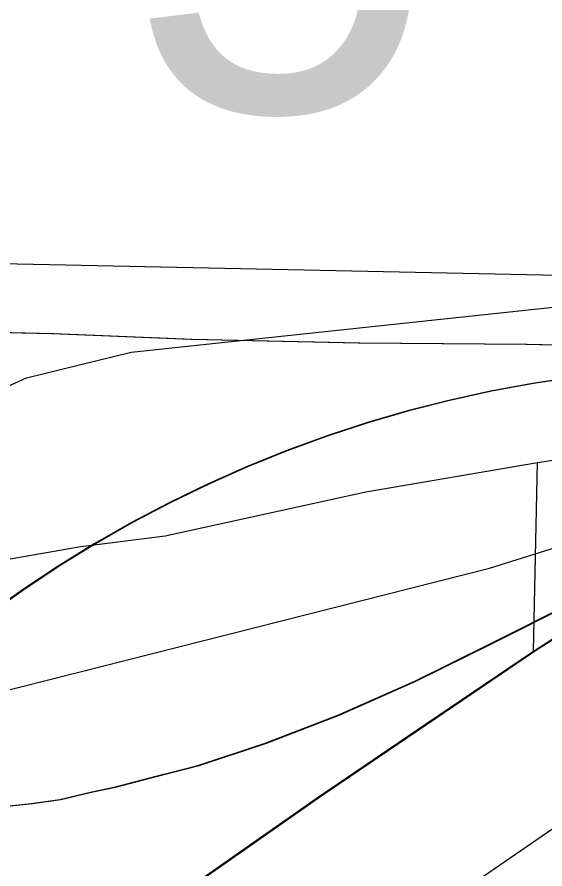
# Model space of a CAD drawing. Extents: x -132.8 to -73.3, y -60 to -26.
# Drawn here: x -108.0313 to -107.8652, y -33.4185 to -33.1502 of the extents above; entities that cross this region are included whole.
import ezdxf

# ---------------------------------------------------------------- set-up
doc = ezdxf.new("R2010")
doc.units = 0
for name, color, linetype in [('tdCoDivCarto', 7, 'Continuous'), ('tdCoInt', 7, 'Continuous'), ('tdCoIntCL', 7, 'Continuous'), ('tdCoIntRamp', 7, 'Continuous'), ('tdCoIntRte', 7, 'Continuous'), ('tdCoPrimary', 7, 'Continuous'), ('tdCoSectNmbr', 7, 'Continuous')]:
    doc.layers.add(name, color=color, linetype=linetype)

msp = doc.modelspace()

# ---------------------------------------------------------------- linework, layer by layer
at = {"layer": 'tdCoDivCarto'}
for p, q in [((-108.01992, -33.24991), (-108.07239, -33.24876)), ((-107.97618, -33.25175), (-108.01992, -33.24991)), ((-107.92348, -33.25291), (-107.97618, -33.25175)), ((-107.87077, -33.25337), (-107.92348, -33.25291)), ((-107.78722, -33.25521), (-107.87077, -33.25337)), ((-107.85548, -33.26356), (-107.86876, -33.26557)), ((-107.86876, -33.26557), (-107.88196, -33.26802)), ((-107.88196, -33.26802), (-107.89507, -33.27091)), ((-107.89507, -33.27091), (-107.90807, -33.27424)), ((-107.90807, -33.27424), (-107.92096, -33.27801)), ((-107.92096, -33.27801), (-107.93371, -33.2822)), ((-107.93371, -33.2822), (-107.94632, -33.28682)), ((-107.94632, -33.28682), (-107.95876, -33.29186)), ((-107.95876, -33.29186), (-107.97103, -33.29732)), ((-107.97103, -33.29732), (-107.98311, -33.30318)), ((-107.98311, -33.30318), (-107.99498, -33.30944)), ((-107.99498, -33.30944), (-108.00664, -33.3161)), ((-108.00664, -33.3161), (-108.01807, -33.32314)), ((-108.01807, -33.32314), (-108.02926, -33.33056)), ((-108.02926, -33.33056), (-108.04019, -33.33835)), ((-107.86842, -33.34995), (-107.83932, -33.33121)), ((-107.88204, -33.34761), (-107.86283, -33.33793)), ((-107.90579, -33.35939), (-107.88204, -33.34761)), ((-107.90249, -33.37304), (-107.86842, -33.34995)), ((-107.92998, -33.37009), (-107.90579, -33.35939)), ((-107.95288, -33.37886), (-107.92998, -33.37009)), ((-107.93574, -33.39557), (-107.90249, -33.37304)), ((-107.97407, -33.38593), (-107.95288, -33.37886)), ((-107.98477, -33.38871), (-107.97407, -33.38593)), ((-108.0004, -33.39278), (-107.98477, -33.38871)), ((-108.00746, -33.39427), (-108.0004, -33.39278)), ((-108.01752, -33.39663), (-108.00746, -33.39427)), ((-107.99246, -33.43528), (-107.93574, -33.39557)), ((-108.03657, -33.39898), (-108.02651, -33.39791)), ((-108.02651, -33.39791), (-108.01752, -33.39663))]:
    msp.add_line(p, q, dxfattribs=at)
for points in [[(-107.87077, -33.25337), (-107.92348, -33.25291), (-107.97618, -33.25175), (-108.01992, -33.24991), (-108.07239, -33.24876), (-108.09003, -33.24826)], [(-107.87077, -33.25337), (-107.92348, -33.25291), (-107.97618, -33.25175), (-108.01992, -33.24991), (-108.07239, -33.24876), (-108.09003, -33.24826)], [(-107.87077, -33.25337), (-107.92348, -33.25291), (-107.97618, -33.25175), (-108.01992, -33.24991), (-108.07239, -33.24876), (-108.09003, -33.24826)], [(-107.67585, -33.26126), (-107.71241, -33.25912), (-107.76121, -33.25636), (-107.78722, -33.25521), (-107.87077, -33.25337)], [(-107.67585, -33.26126), (-107.71241, -33.25912), (-107.76121, -33.25636), (-107.78722, -33.25521), (-107.87077, -33.25337)], [(-107.67585, -33.26126), (-107.71241, -33.25912), (-107.76121, -33.25636), (-107.78722, -33.25521), (-107.87077, -33.25337)], [(-107.78693, -33.26029), (-107.80444, -33.26084), (-107.83428, -33.26109), (-107.85548, -33.26356), (-107.86876, -33.26557), (-107.88196, -33.26802), (-107.89507, -33.27091), (-107.90807, -33.27424), (-107.92096, -33.27801), (-107.93371, -33.2822), (-107.94632, -33.28682), (-107.95876, -33.29186), (-107.97103, -33.29732), (-107.98311, -33.30318), (-107.99498, -33.30944), (-108.00664, -33.3161), (-108.01807, -33.32314), (-108.02926, -33.33056), (-108.04019, -33.33835), (-108.05086, -33.34651), (-108.06124, -33.35502), (-108.07134, -33.36387), (-108.08113, -33.37305), (-108.08372, -33.37593)], [(-107.78693, -33.26029), (-107.80444, -33.26084), (-107.83428, -33.26109), (-107.85548, -33.26356), (-107.86876, -33.26557), (-107.88196, -33.26802), (-107.89507, -33.27091), (-107.90807, -33.27424), (-107.92096, -33.27801), (-107.93371, -33.2822), (-107.94632, -33.28682), (-107.95876, -33.29186), (-107.97103, -33.29732), (-107.98311, -33.30318), (-107.99498, -33.30944), (-108.00664, -33.3161), (-108.01807, -33.32314), (-108.02926, -33.33056), (-108.04019, -33.33835), (-108.05086, -33.34651), (-108.06124, -33.35502), (-108.07134, -33.36387), (-108.08113, -33.37305), (-108.08372, -33.37593)], [(-107.78693, -33.26029), (-107.80444, -33.26084), (-107.83428, -33.26109), (-107.85548, -33.26356), (-107.86876, -33.26557), (-107.88196, -33.26802), (-107.89507, -33.27091), (-107.90807, -33.27424), (-107.92096, -33.27801), (-107.93371, -33.2822), (-107.94632, -33.28682), (-107.95876, -33.29186), (-107.97103, -33.29732), (-107.98311, -33.30318), (-107.99498, -33.30944), (-108.00664, -33.3161), (-108.01807, -33.32314), (-108.02926, -33.33056), (-108.04019, -33.33835), (-108.05086, -33.34651), (-108.06124, -33.35502), (-108.06261, -33.35622)], [(-108.19945, -33.36217), (-108.15707, -33.37844), (-108.1331, -33.38764), (-108.11084, -33.39406), (-108.10146, -33.39564), (-108.09891, -33.39607), (-108.09179, -33.39727), (-108.06568, -33.40005), (-108.04834, -33.39984), (-108.03657, -33.39898), (-108.02651, -33.39791), (-108.01752, -33.39663), (-108.00746, -33.39427), (-108.0004, -33.39278), (-107.98477, -33.38871), (-107.97407, -33.38593), (-107.95288, -33.37886), (-107.92998, -33.37009), (-107.90579, -33.35939), (-107.88204, -33.34761), (-107.85614, -33.33456), (-107.82296, -33.31851), (-107.78229, -33.3016), (-107.77334, -33.2985)], [(-107.90249, -33.37304), (-107.86842, -33.34995), (-107.83932, -33.33121), (-107.81954, -33.3215), (-107.79471, -33.30952), (-107.77334, -33.2985)], [(-107.90205, -33.37275), (-107.86842, -33.34995), (-107.83932, -33.33121), (-107.81954, -33.3215), (-107.79471, -33.30952), (-107.77334, -33.2985)], [(-107.90205, -33.37275), (-107.86842, -33.34995), (-107.83932, -33.33121), (-107.81954, -33.3215), (-107.79471, -33.30952), (-107.77334, -33.2985)], [(-108.19945, -33.36217), (-108.15707, -33.37844), (-108.1331, -33.38764), (-108.11084, -33.39406), (-108.10146, -33.39564), (-108.09891, -33.39607), (-108.09179, -33.39727), (-108.06568, -33.40005), (-108.04834, -33.39984), (-108.03657, -33.39898), (-108.02651, -33.39791), (-108.01752, -33.39663), (-108.00746, -33.39427), (-108.0004, -33.39278), (-107.98477, -33.38871), (-107.97407, -33.38593), (-107.95288, -33.37886), (-107.92998, -33.37009), (-107.90579, -33.35939), (-107.88204, -33.34761), (-107.86283, -33.33793)], [(-108.19945, -33.36217), (-108.15707, -33.37844), (-108.1331, -33.38764), (-108.11084, -33.39406), (-108.10146, -33.39564), (-108.09891, -33.39607), (-108.09179, -33.39727), (-108.06568, -33.40005), (-108.04834, -33.39984), (-108.03657, -33.39898), (-108.02651, -33.39791), (-108.01752, -33.39663), (-108.00746, -33.39427), (-108.0004, -33.39278), (-107.98477, -33.38871), (-107.97407, -33.38593), (-107.95288, -33.37886), (-107.92998, -33.37009), (-107.90579, -33.35939), (-107.88204, -33.34761), (-107.86283, -33.33793)], [(-108.16112, -33.69255), (-108.13525, -33.62936), (-108.11848, -33.583), (-108.11499, -33.57349), (-108.11111, -33.56415), (-108.10684, -33.55497), (-108.10219, -33.54599), (-108.09716, -33.5372), (-108.09178, -33.52863), (-108.08604, -33.5203), (-108.07995, -33.51221), (-108.07353, -33.50439), (-108.06679, -33.49684), (-108.05974, -33.48958), (-108.05239, -33.48263), (-108.03414, -33.46857), (-107.99246, -33.43528), (-107.93574, -33.39557), (-107.90205, -33.37275)], [(-108.16112, -33.69255), (-108.13525, -33.62936), (-108.11848, -33.583), (-108.11499, -33.57349), (-108.11111, -33.56415), (-108.10684, -33.55497), (-108.10219, -33.54599), (-108.09716, -33.5372), (-108.09178, -33.52863), (-108.08604, -33.5203), (-108.07995, -33.51221), (-108.07353, -33.50439), (-108.06679, -33.49684), (-108.05974, -33.48958), (-108.05239, -33.48263), (-108.03414, -33.46857), (-107.99246, -33.43528), (-107.93574, -33.39557), (-107.90205, -33.37275)], [(-108.16112, -33.69255), (-108.13525, -33.62936), (-108.11848, -33.583), (-108.11499, -33.57349), (-108.11111, -33.56415), (-108.10684, -33.55497), (-108.10219, -33.54599), (-108.09716, -33.5372), (-108.09178, -33.52863), (-108.08604, -33.5203), (-108.07995, -33.51221), (-108.07353, -33.50439), (-108.06679, -33.49684), (-108.05974, -33.48958), (-108.05239, -33.48263), (-108.03414, -33.46857), (-107.99246, -33.43528), (-107.93574, -33.39557), (-107.90249, -33.37304)]]:
    msp.add_lwpolyline(points, dxfattribs=at)
at = {"layer": 'tdCoInt'}
for points in [[(-110.11164, -33.17065), (-109.95279, -33.17688), (-109.83296, -33.18274), (-109.73953, -33.18338), (-109.68375, -33.18239), (-109.64267, -33.18469), (-109.5484, -33.18502), (-109.45649, -33.19058), (-109.25699, -33.19733), (-109.12234, -33.1997), (-108.89781, -33.20266), (-108.68344, -33.20914), (-108.52283, -33.21309), (-108.41185, -33.217), (-108.26955, -33.22306), (-108.08137, -33.22689), (-107.79074, -33.23296), (-107.5912, -33.2395)], [(-108.68494, -33.26912), (-108.52515, -33.27305), (-108.41432, -33.27696), (-108.40463, -33.2785), (-108.39373, -33.28099), (-108.38291, -33.28352), (-108.37154, -33.28699), (-108.35173, -33.29412), (-108.32789, -33.30466), (-108.25493, -33.34197), (-108.21756, -33.35657), (-108.17865, -33.36933), (-108.14905, -33.3748), (-108.13527, -33.37619), (-108.12061, -33.37679), (-108.09426, -33.37405), (-108.06257, -33.36933), (-107.88264, -33.32373), (-107.83206, -33.30797), (-107.79558, -33.29885), (-107.76837, -33.296), (-107.7056, -33.29523), (-107.59287, -33.29948)]]:
    msp.add_lwpolyline(points, dxfattribs=at)
at = {"layer": 'tdCoIntCL'}
for points in [[(-107.86753, -33.29046), (-107.7955, -33.2796), (-107.75312, -33.27377), (-107.7081, -33.26874), (-107.67844, -33.26715), (-107.59204, -33.26949)], [(-108.15135, -33.58089), (-108.12212, -33.58894), (-108.11149, -33.56415), (-108.10722, -33.55497), (-108.10257, -33.54599), (-108.09754, -33.5372), (-108.09216, -33.52863), (-108.08641, -33.5203), (-108.08033, -33.51221), (-108.07391, -33.50439), (-108.06717, -33.49684), (-108.06012, -33.48958), (-108.05277, -33.48263), (-108.03452, -33.46857), (-107.99284, -33.43528), (-107.93612, -33.39557), (-107.8688, -33.34995), (-107.86753, -33.29046)], [(-108.08987, -33.32451), (-108.05099, -33.32383), (-108.01128, -33.31697), (-107.98474, -33.31356), (-107.92156, -33.29972), (-107.86753, -33.29046)]]:
    msp.add_lwpolyline(points, dxfattribs=at)
at = {"layer": 'tdCoIntRamp'}
for points in [[(-108.24741, -33.84928), (-108.21596, -33.6189), (-108.19938, -33.51526), (-108.17616, -33.43566), (-108.15875, -33.39503), (-108.12123, -33.33223), (-108.10465, -33.31067), (-108.08019, -33.29118), (-108.05311, -33.27506), (-108.02836, -33.26382), (-107.99541, -33.25574), (-107.78177, -33.23296)], [(-108.13362, -33.64515), (-108.12012, -33.62744), (-108.10541, -33.60598), (-108.07985, -33.57605), (-108.05458, -33.54776), (-108.01331, -33.5107), (-107.97049, -33.47988), (-107.81543, -33.37322), (-107.77906, -33.34979), (-107.72866, -33.3234), (-107.66345, -33.29682)]]:
    msp.add_lwpolyline(points, dxfattribs=at)
at = {"layer": 'tdCoIntRte'}
for points in [[(-107.67623, -33.26126), (-107.71279, -33.25912), (-107.76159, -33.25636), (-107.7876, -33.25521), (-107.87115, -33.25337), (-107.92385, -33.25291), (-107.97656, -33.25175), (-108.02029, -33.24991), (-108.07277, -33.24876), (-108.09041, -33.24826), (-108.16139, -33.24623), (-108.2187, -33.24531), (-108.29603, -33.2437), (-108.36125, -33.24126), (-108.3915, -33.23939), (-108.40375, -33.23864), (-108.41457, -33.23882), (-108.43068, -33.2391), (-108.4457, -33.23853), (-108.46728, -33.23771), (-108.514, -33.23656), (-108.52362, -33.23606), (-108.55552, -33.23438)], [(-107.67623, -33.26126), (-107.71279, -33.25912), (-107.76159, -33.25636), (-107.7876, -33.25521), (-107.87115, -33.25337), (-107.92385, -33.25291), (-107.97656, -33.25175), (-108.02029, -33.24991), (-108.07277, -33.24876), (-108.09041, -33.24826), (-108.16139, -33.24623), (-108.2187, -33.24531), (-108.29603, -33.2437), (-108.36125, -33.24126), (-108.3915, -33.23939), (-108.40375, -33.23864), (-108.41457, -33.23882), (-108.43068, -33.2391), (-108.4457, -33.23853), (-108.46728, -33.23771), (-108.514, -33.23656), (-108.52362, -33.23606), (-108.55552, -33.23438)], [(-107.85586, -33.26356), (-107.86914, -33.26557), (-107.88234, -33.26802), (-107.89545, -33.27091), (-107.90845, -33.27424), (-107.92134, -33.27801), (-107.93409, -33.2822), (-107.9467, -33.28682), (-107.95914, -33.29186), (-107.97141, -33.29732), (-107.98349, -33.30318), (-107.99536, -33.30944), (-108.00702, -33.3161), (-108.01845, -33.32314), (-108.02964, -33.33056), (-108.04057, -33.33835), (-108.05124, -33.34651), (-108.06162, -33.35502), (-108.07172, -33.36387), (-108.08151, -33.37305), (-108.0841, -33.37593), (-108.09957, -33.39311), (-108.10184, -33.39564)], [(-107.85586, -33.26356), (-107.86914, -33.26557), (-107.88234, -33.26802), (-107.89545, -33.27091), (-107.90845, -33.27424), (-107.92134, -33.27801), (-107.93409, -33.2822), (-107.9467, -33.28682), (-107.95914, -33.29186), (-107.97141, -33.29732), (-107.98349, -33.30318), (-107.99536, -33.30944), (-108.00702, -33.3161), (-108.01845, -33.32314), (-108.02964, -33.33056), (-108.04057, -33.33835), (-108.05124, -33.34651), (-108.06162, -33.35502), (-108.07172, -33.36387), (-108.08151, -33.37305), (-108.0841, -33.37593), (-108.09957, -33.39311), (-108.10184, -33.39564)], [(-108.1615, -33.69255), (-108.13563, -33.62936), (-108.11886, -33.583), (-108.11537, -33.57349), (-108.11149, -33.56415), (-108.10722, -33.55497), (-108.10257, -33.54599), (-108.09754, -33.5372), (-108.09216, -33.52863), (-108.08641, -33.5203), (-108.08033, -33.51221), (-108.07391, -33.50439), (-108.06717, -33.49684), (-108.06012, -33.48958), (-108.05277, -33.48263), (-108.03452, -33.46857), (-107.99284, -33.43528), (-107.93612, -33.39557), (-107.90243, -33.37275), (-107.8688, -33.34995), (-107.8397, -33.33121), (-107.81992, -33.3215), (-107.79509, -33.30952), (-107.77372, -33.2985)], [(-108.1615, -33.69255), (-108.13563, -33.62936), (-108.11886, -33.583), (-108.11537, -33.57349), (-108.11149, -33.56415), (-108.10722, -33.55497), (-108.10257, -33.54599), (-108.09754, -33.5372), (-108.09216, -33.52863), (-108.08641, -33.5203), (-108.08033, -33.51221), (-108.07391, -33.50439), (-108.06717, -33.49684), (-108.06012, -33.48958), (-108.05277, -33.48263), (-108.03452, -33.46857), (-107.99284, -33.43528), (-107.93612, -33.39557), (-107.90243, -33.37275), (-107.8688, -33.34995), (-107.8397, -33.33121), (-107.81992, -33.3215), (-107.79509, -33.30952), (-107.77372, -33.2985)], [(-108.10184, -33.39564), (-108.09929, -33.39607), (-108.09217, -33.39727), (-108.06606, -33.40005), (-108.04872, -33.39984), (-108.03695, -33.39898), (-108.02689, -33.39791), (-108.0179, -33.39663), (-108.00784, -33.39427), (-108.00078, -33.39278), (-107.98515, -33.38871), (-107.97445, -33.38593), (-107.95326, -33.37886), (-107.93036, -33.37009), (-107.90617, -33.35939), (-107.88241, -33.34761), (-107.85652, -33.33456), (-107.82334, -33.31851), (-107.78267, -33.3016), (-107.77372, -33.2985)], [(-108.10184, -33.39564), (-108.09929, -33.39607), (-108.09217, -33.39727), (-108.06606, -33.40005), (-108.04872, -33.39984), (-108.03695, -33.39898), (-108.02689, -33.39791), (-108.0179, -33.39663), (-108.00784, -33.39427), (-108.00078, -33.39278), (-107.98515, -33.38871), (-107.97445, -33.38593), (-107.95326, -33.37886), (-107.93036, -33.37009), (-107.90617, -33.35939), (-107.88241, -33.34761), (-107.85652, -33.33456), (-107.82334, -33.31851), (-107.78267, -33.3016), (-107.77372, -33.2985)]]:
    msp.add_lwpolyline(points, dxfattribs=at)
at = {"layer": 'tdCoPrimary'}
for points in [[(-107.67585, -33.26126), (-107.71241, -33.25912), (-107.76121, -33.25636), (-107.78722, -33.25521), (-107.87077, -33.25337), (-107.92348, -33.25291), (-107.97618, -33.25175), (-108.01992, -33.24991), (-108.07239, -33.24876), (-108.09003, -33.24826), (-108.16101, -33.24623), (-108.21832, -33.24531), (-108.29565, -33.2437), (-108.36087, -33.24126), (-108.39112, -33.23939), (-108.40337, -33.23864), (-108.41419, -33.23882), (-108.4303, -33.2391), (-108.44532, -33.23853), (-108.4669, -33.23771), (-108.51362, -33.23656), (-108.52324, -33.23606), (-108.55514, -33.23438)], [(-107.87077, -33.25337), (-107.92348, -33.25291), (-107.97618, -33.25175), (-108.01992, -33.24991), (-108.07239, -33.24876), (-108.09003, -33.24826)], [(-107.87077, -33.25337), (-107.92348, -33.25291), (-107.97618, -33.25175), (-108.01992, -33.24991), (-108.07239, -33.24876), (-108.09003, -33.24826)], [(-107.67585, -33.26126), (-107.71241, -33.25912), (-107.76121, -33.25636), (-107.78722, -33.25521), (-107.87077, -33.25337)], [(-107.67585, -33.26126), (-107.71241, -33.25912), (-107.76121, -33.25636), (-107.78722, -33.25521), (-107.87077, -33.25337)], [(-107.78693, -33.26029), (-107.80444, -33.26084), (-107.83428, -33.26109), (-107.85548, -33.26356), (-107.86876, -33.26557), (-107.88196, -33.26802), (-107.89507, -33.27091), (-107.90807, -33.27424), (-107.92096, -33.27801), (-107.93371, -33.2822), (-107.94632, -33.28682), (-107.95876, -33.29186), (-107.97103, -33.29732), (-107.98311, -33.30318), (-107.99498, -33.30944), (-108.00664, -33.3161), (-108.01807, -33.32314), (-108.02926, -33.33056), (-108.04019, -33.33835), (-108.05086, -33.34651), (-108.06124, -33.35502), (-108.06261, -33.35622)], [(-107.78693, -33.26029), (-107.80444, -33.26084), (-107.83428, -33.26109), (-107.85548, -33.26356), (-107.86876, -33.26557), (-107.88196, -33.26802), (-107.89507, -33.27091), (-107.90807, -33.27424), (-107.92096, -33.27801), (-107.93371, -33.2822), (-107.94632, -33.28682), (-107.95876, -33.29186), (-107.97103, -33.29732), (-107.98311, -33.30318), (-107.99498, -33.30944), (-108.00664, -33.3161), (-108.01807, -33.32314), (-108.02926, -33.33056), (-108.04019, -33.33835), (-108.05086, -33.34651), (-108.06124, -33.35502), (-108.06261, -33.35622)], [(-107.85548, -33.26356), (-107.86876, -33.26557), (-107.88196, -33.26802), (-107.89507, -33.27091), (-107.90807, -33.27424), (-107.92096, -33.27801), (-107.93371, -33.2822), (-107.94632, -33.28682), (-107.95876, -33.29186), (-107.97103, -33.29732), (-107.98311, -33.30318), (-107.99498, -33.30944), (-108.00664, -33.3161), (-108.01807, -33.32314), (-108.02926, -33.33056), (-108.04019, -33.33835)], [(-108.16112, -33.69255), (-108.13525, -33.62936), (-108.11848, -33.583), (-108.11499, -33.57349), (-108.11111, -33.56415), (-108.10684, -33.55497), (-108.10219, -33.54599), (-108.09716, -33.5372), (-108.09178, -33.52863), (-108.08604, -33.5203), (-108.07995, -33.51221), (-108.07353, -33.50439), (-108.06679, -33.49684), (-108.05974, -33.48958), (-108.05239, -33.48263), (-108.03414, -33.46857), (-107.99246, -33.43528), (-107.93574, -33.39557), (-107.90249, -33.37304), (-107.86842, -33.34995), (-107.83932, -33.33121), (-107.81954, -33.3215), (-107.79471, -33.30952), (-107.77334, -33.2985)], [(-108.10146, -33.39564), (-108.09891, -33.39607), (-108.09179, -33.39727), (-108.06568, -33.40005), (-108.04834, -33.39984), (-108.03657, -33.39898), (-108.02651, -33.39791), (-108.01752, -33.39663), (-108.00746, -33.39427), (-108.0004, -33.39278), (-107.98477, -33.38871), (-107.97407, -33.38593), (-107.95288, -33.37886), (-107.92998, -33.37009), (-107.90579, -33.35939), (-107.88204, -33.34761), (-107.86283, -33.33793), (-107.85614, -33.33456), (-107.82296, -33.31851), (-107.78229, -33.3016), (-107.77334, -33.2985)], [(-107.90249, -33.37304), (-107.86842, -33.34995), (-107.83932, -33.33121), (-107.81954, -33.3215), (-107.79471, -33.30952), (-107.77334, -33.2985)], [(-107.90249, -33.37304), (-107.86842, -33.34995), (-107.83932, -33.33121), (-107.81954, -33.3215), (-107.79471, -33.30952), (-107.77334, -33.2985)], [(-108.19945, -33.36217), (-108.15707, -33.37844), (-108.1331, -33.38764), (-108.11084, -33.39406), (-108.10146, -33.39564), (-108.09891, -33.39607), (-108.09179, -33.39727), (-108.06568, -33.40005), (-108.04834, -33.39984), (-108.03657, -33.39898), (-108.02651, -33.39791), (-108.01752, -33.39663), (-108.00746, -33.39427), (-108.0004, -33.39278), (-107.98477, -33.38871), (-107.97407, -33.38593), (-107.95288, -33.37886), (-107.92998, -33.37009), (-107.90579, -33.35939), (-107.88204, -33.34761), (-107.86283, -33.33793)], [(-108.19945, -33.36217), (-108.15707, -33.37844), (-108.1331, -33.38764), (-108.11084, -33.39406), (-108.10146, -33.39564), (-108.09891, -33.39607), (-108.09179, -33.39727), (-108.06568, -33.40005), (-108.04834, -33.39984), (-108.03657, -33.39898), (-108.02651, -33.39791), (-108.01752, -33.39663), (-108.00746, -33.39427), (-108.0004, -33.39278), (-107.98477, -33.38871), (-107.97407, -33.38593), (-107.95288, -33.37886), (-107.92998, -33.37009), (-107.90579, -33.35939), (-107.88204, -33.34761), (-107.86283, -33.33793)], [(-108.16112, -33.69255), (-108.13525, -33.62936), (-108.11848, -33.583), (-108.11499, -33.57349), (-108.11111, -33.56415), (-108.10684, -33.55497), (-108.10219, -33.54599), (-108.09716, -33.5372), (-108.09178, -33.52863), (-108.08604, -33.5203), (-108.07995, -33.51221), (-108.07353, -33.50439), (-108.06679, -33.49684), (-108.05974, -33.48958), (-108.05239, -33.48263), (-108.03414, -33.46857), (-107.99246, -33.43528), (-107.93574, -33.39557), (-107.90249, -33.37304)], [(-108.16112, -33.69255), (-108.13525, -33.62936), (-108.11848, -33.583), (-108.11499, -33.57349), (-108.11111, -33.56415), (-108.10684, -33.55497), (-108.10219, -33.54599), (-108.09716, -33.5372), (-108.09178, -33.52863), (-108.08604, -33.5203), (-108.07995, -33.51221), (-108.07353, -33.50439), (-108.06679, -33.49684), (-108.05974, -33.48958), (-108.05239, -33.48263), (-108.03414, -33.46857), (-107.99246, -33.43528), (-107.93574, -33.39557), (-107.90249, -33.37304)]]:
    msp.add_lwpolyline(points, dxfattribs=at)

# ---------------------------------------------------------------- texts
at = {"layer": 'tdCoSectNmbr'}
msp.add_text('5', height=0.13, rotation=359.9187, dxfattribs=at).set_placement((-107.99659, -33.17973))

doc.saveas('drawing.dxf')
